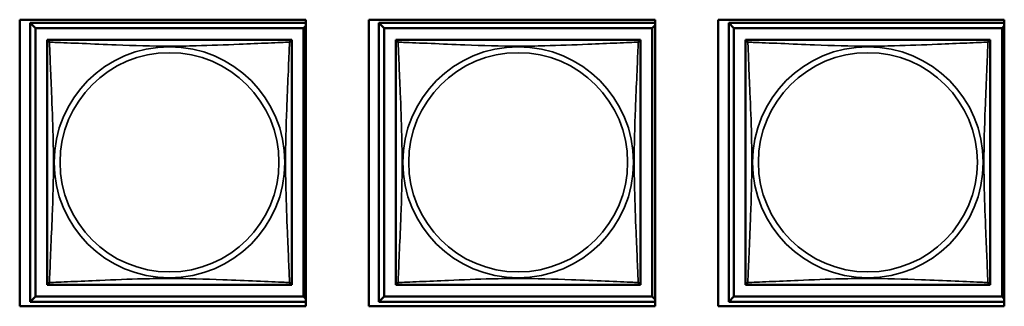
# Model space of a CAD drawing. Header units: inches. Extents: x 1.9 to 64.4, y 1.6 to 69.2.
# Tile 279 of 328: x 52.626 to 54.526, y 50.896 to 51.448. Entities that reach past the tile are written whole.
import ezdxf

# ---------------------------------------------------------------- set-up
doc = ezdxf.new("R2010")
doc.units = ezdxf.units.IN
doc.header["$MEASUREMENT"] = 0
doc.layers.add('Visible (ANSI)', color=7, linetype='Continuous', lineweight=50)
doc.layers.add('Visible Narrow (ANSI)', color=7, linetype='Continuous', lineweight=35)

msp = doc.modelspace()

# ---------------------------------------------------------------- linework, layer by layer
at = {"layer": 'Visible (ANSI)'}
for p, q in [((52.6257, 50.8959), (52.6257, 51.4483)), ((52.6257, 51.4483), (53.1781, 51.4483)), ((53.1781, 51.4483), (53.1781, 50.8959)), ((53.2997, 50.8959), (53.2997, 51.4483)), ((53.2997, 51.4483), (53.8521, 51.4483)), ((53.8521, 51.4483), (53.8521, 50.8959)), ((53.9737, 50.8959), (53.9737, 51.4483)), ((53.9737, 51.4483), (54.5261, 51.4483)), ((54.5261, 51.4483), (54.5261, 50.8959)), ((52.6461, 51.4421), (53.1781, 51.4421)), ((52.6559, 51.4323), (52.6461, 51.4421)), ((52.6461, 50.9047), (52.6461, 51.4421)), ((52.6559, 51.4323), (53.1737, 51.4323)), ((52.6559, 50.9145), (52.6559, 51.4323)), ((53.1781, 51.4367), (53.1737, 51.4323)), ((53.1737, 51.4323), (53.1737, 50.9145)), ((53.3191, 51.4421), (53.8521, 51.4421)), ((53.3289, 51.4323), (53.3191, 51.4421)), ((53.3191, 50.9047), (53.3191, 51.4421)), ((53.3289, 51.4323), (53.8467, 51.4323)), ((53.3289, 50.9145), (53.3289, 51.4323)), ((53.8521, 51.4377), (53.8467, 51.4323)), ((53.8467, 51.4323), (53.8467, 50.9145)), ((53.9941, 51.4421), (54.5261, 51.4421)), ((54.0039, 51.4323), (53.9941, 51.4421)), ((53.9941, 50.9047), (53.9941, 51.4421)), ((54.0039, 51.4323), (54.5217, 51.4323)), ((54.0039, 50.9145), (54.0039, 51.4323)), ((54.5261, 51.4367), (54.5217, 51.4323)), ((54.5217, 51.4323), (54.5217, 50.9145)), ((52.6786, 51.4038), (52.6786, 51.4096)), ((52.6786, 51.4096), (52.6844, 51.4096)), ((53.1452, 51.4096), (53.151, 51.4096)), ((53.151, 51.4096), (53.151, 51.4037)), ((53.3516, 51.4038), (53.3516, 51.4096)), ((53.3516, 51.4096), (53.3574, 51.4096)), ((53.8182, 51.4096), (53.824, 51.4096)), ((53.824, 51.4096), (53.824, 51.4037)), ((54.0266, 51.4038), (54.0266, 51.4096)), ((54.0266, 51.4096), (54.0324, 51.4096)), ((54.4932, 51.4096), (54.499, 51.4096)), ((54.499, 51.4096), (54.499, 51.4037)), ((52.6786, 50.9372), (52.6786, 50.943)), ((52.6845, 50.9372), (52.6786, 50.9372)), ((53.151, 50.9372), (53.1451, 50.9372)), ((53.151, 50.9431), (53.151, 50.9372)), ((53.3516, 50.9372), (53.3516, 50.943)), ((53.3575, 50.9372), (53.3516, 50.9372)), ((53.824, 50.9372), (53.8181, 50.9372)), ((53.824, 50.9431), (53.824, 50.9372)), ((54.0266, 50.9372), (54.0266, 50.943)), ((54.0325, 50.9372), (54.0266, 50.9372)), ((54.499, 50.9372), (54.4931, 50.9372)), ((54.499, 50.9431), (54.499, 50.9372)), ((52.6559, 50.9145), (52.6461, 50.9047)), ((53.1737, 50.9145), (52.6559, 50.9145)), ((53.1737, 50.9145), (53.1781, 50.9101)), ((53.3289, 50.9145), (53.3191, 50.9047)), ((53.8467, 50.9145), (53.3289, 50.9145)), ((53.8467, 50.9145), (53.8521, 50.9091)), ((54.0039, 50.9145), (53.9941, 50.9047)), ((54.5217, 50.9145), (54.0039, 50.9145)), ((54.5217, 50.9145), (54.5261, 50.9101)), ((53.1781, 50.8959), (52.6257, 50.8959)), ((53.1781, 50.9047), (52.6461, 50.9047)), ((53.8521, 50.8959), (53.2997, 50.8959)), ((53.8521, 50.9047), (53.3191, 50.9047)), ((54.5261, 50.8959), (53.9737, 50.8959)), ((54.5261, 50.9047), (53.9941, 50.9047))]:
    msp.add_line(p, q, dxfattribs=at)
for centre, start, end in [((52.6845, 51.4037), 90, 180), ((53.1451, 51.4037), 0, 90), ((53.3575, 51.4037), 90, 180), ((53.8181, 51.4037), 0, 90), ((54.0325, 51.4037), 90, 180), ((54.4931, 51.4037), 0, 90), ((52.6845, 50.9431), 180, 270), ((53.1451, 50.9431), 270, 360), ((53.3575, 50.9431), 180, 270), ((53.8181, 50.9431), 270, 360), ((54.0325, 50.9431), 180, 270), ((54.4931, 50.9431), 270, 360)]:
    msp.add_arc(centre, 0.00591, start, end, dxfattribs=at)
for points in [[(53.1451, 51.4096), (53.1445, 51.4096), (53.1418, 51.4096), (53.1374, 51.4096), (53.1293, 51.4096), (53.1154, 51.4096), (53.0992, 51.4096), (53.0831, 51.4096), (53.0649, 51.4096), (53.0463, 51.4096), (53.0199, 51.4096), (52.9926, 51.4096), (52.9656, 51.4096), (52.9486, 51.4096), (52.9317, 51.4096), (52.9148, 51.4096), (52.881, 51.4096), (52.8471, 51.4096), (52.8134, 51.4096), (52.7714, 51.4096), (52.7275, 51.4096), (52.7019, 51.4096), (52.6918, 51.4096), (52.6854, 51.4096), (52.6845, 51.4096)], [(53.8181, 51.4096), (53.8175, 51.4096), (53.8148, 51.4096), (53.8104, 51.4096), (53.8023, 51.4096), (53.7884, 51.4096), (53.7722, 51.4096), (53.7561, 51.4096), (53.7379, 51.4096), (53.7193, 51.4096), (53.6929, 51.4096), (53.6656, 51.4096), (53.6386, 51.4096), (53.6216, 51.4096), (53.6047, 51.4096), (53.5878, 51.4096), (53.554, 51.4096), (53.5201, 51.4096), (53.4864, 51.4096), (53.4444, 51.4096), (53.4005, 51.4096), (53.3749, 51.4096), (53.3648, 51.4096), (53.3584, 51.4096), (53.3575, 51.4096)], [(54.4931, 51.4096), (54.4925, 51.4096), (54.4898, 51.4096), (54.4854, 51.4096), (54.4773, 51.4096), (54.4634, 51.4096), (54.4472, 51.4096), (54.4311, 51.4096), (54.4129, 51.4096), (54.3943, 51.4096), (54.3679, 51.4096), (54.3406, 51.4096), (54.3136, 51.4096), (54.2966, 51.4096), (54.2797, 51.4096), (54.2628, 51.4096), (54.229, 51.4096), (54.1951, 51.4096), (54.1614, 51.4096), (54.1194, 51.4096), (54.0755, 51.4096), (54.0499, 51.4096), (54.0398, 51.4096), (54.0334, 51.4096), (54.0325, 51.4096)], [(52.6786, 51.4037), (52.6786, 51.4031), (52.6786, 51.4004), (52.6786, 51.396), (52.6786, 51.3879), (52.6786, 51.374), (52.6786, 51.3578), (52.6786, 51.3417), (52.6786, 51.3235), (52.6786, 51.3049), (52.6786, 51.2785), (52.6786, 51.2512), (52.6786, 51.2242), (52.6786, 51.2072), (52.6786, 51.1903), (52.6786, 51.1734), (52.6786, 51.1396), (52.6786, 51.1057), (52.6786, 51.072), (52.6786, 51.03), (52.6786, 50.9861), (52.6786, 50.9605), (52.6786, 50.9504), (52.6786, 50.944), (52.6786, 50.9431)], [(53.151, 50.9431), (53.151, 50.9437), (53.151, 50.9464), (53.151, 50.9508), (53.151, 50.9589), (53.151, 50.9728), (53.151, 50.989), (53.151, 51.0051), (53.151, 51.0233), (53.151, 51.0419), (53.151, 51.0683), (53.151, 51.0956), (53.151, 51.1226), (53.151, 51.1396), (53.151, 51.1565), (53.151, 51.1734), (53.151, 51.2072), (53.151, 51.2411), (53.151, 51.2748), (53.151, 51.3168), (53.151, 51.3607), (53.151, 51.3863), (53.151, 51.3964), (53.151, 51.4028), (53.151, 51.4037)], [(53.3516, 51.4037), (53.3516, 51.4031), (53.3516, 51.4004), (53.3516, 51.396), (53.3516, 51.3879), (53.3516, 51.374), (53.3516, 51.3578), (53.3516, 51.3417), (53.3516, 51.3235), (53.3516, 51.3049), (53.3516, 51.2785), (53.3516, 51.2512), (53.3516, 51.2242), (53.3516, 51.2072), (53.3516, 51.1903), (53.3516, 51.1734), (53.3516, 51.1396), (53.3516, 51.1057), (53.3516, 51.072), (53.3516, 51.03), (53.3516, 50.9861), (53.3516, 50.9605), (53.3516, 50.9504), (53.3516, 50.944), (53.3516, 50.9431)], [(53.824, 50.9431), (53.824, 50.9437), (53.824, 50.9464), (53.824, 50.9508), (53.824, 50.9589), (53.824, 50.9728), (53.824, 50.989), (53.824, 51.0051), (53.824, 51.0233), (53.824, 51.0419), (53.824, 51.0683), (53.824, 51.0956), (53.824, 51.1226), (53.824, 51.1396), (53.824, 51.1565), (53.824, 51.1734), (53.824, 51.2072), (53.824, 51.2411), (53.824, 51.2748), (53.824, 51.3168), (53.824, 51.3607), (53.824, 51.3863), (53.824, 51.3964), (53.824, 51.4028), (53.824, 51.4037)], [(54.0266, 51.4037), (54.0266, 51.4031), (54.0266, 51.4004), (54.0266, 51.396), (54.0266, 51.3879), (54.0266, 51.374), (54.0266, 51.3578), (54.0266, 51.3417), (54.0266, 51.3235), (54.0266, 51.3049), (54.0266, 51.2785), (54.0266, 51.2512), (54.0266, 51.2242), (54.0266, 51.2072), (54.0266, 51.1903), (54.0266, 51.1734), (54.0266, 51.1396), (54.0266, 51.1057), (54.0266, 51.072), (54.0266, 51.03), (54.0266, 50.9861), (54.0266, 50.9605), (54.0266, 50.9504), (54.0266, 50.944), (54.0266, 50.9431)], [(54.499, 50.9431), (54.499, 50.9437), (54.499, 50.9464), (54.499, 50.9508), (54.499, 50.9589), (54.499, 50.9728), (54.499, 50.989), (54.499, 51.0051), (54.499, 51.0233), (54.499, 51.0419), (54.499, 51.0683), (54.499, 51.0956), (54.499, 51.1226), (54.499, 51.1396), (54.499, 51.1565), (54.499, 51.1734), (54.499, 51.2072), (54.499, 51.2411), (54.499, 51.2748), (54.499, 51.3168), (54.499, 51.3607), (54.499, 51.3863), (54.499, 51.3964), (54.499, 51.4028), (54.499, 51.4037)], [(52.6845, 50.9372), (52.6851, 50.9372), (52.6878, 50.9372), (52.6922, 50.9372), (52.7003, 50.9372), (52.7142, 50.9372), (52.7304, 50.9372), (52.7465, 50.9372), (52.7647, 50.9372), (52.7833, 50.9372), (52.8097, 50.9372), (52.837, 50.9372), (52.864, 50.9372), (52.881, 50.9372), (52.8979, 50.9372), (52.9148, 50.9372), (52.9486, 50.9372), (52.9825, 50.9372), (53.0162, 50.9372), (53.0582, 50.9372), (53.1021, 50.9372), (53.1277, 50.9372), (53.1378, 50.9372), (53.1442, 50.9372), (53.1451, 50.9372)], [(53.3575, 50.9372), (53.3581, 50.9372), (53.3608, 50.9372), (53.3652, 50.9372), (53.3733, 50.9372), (53.3872, 50.9372), (53.4034, 50.9372), (53.4195, 50.9372), (53.4377, 50.9372), (53.4563, 50.9372), (53.4827, 50.9372), (53.51, 50.9372), (53.537, 50.9372), (53.554, 50.9372), (53.5709, 50.9372), (53.5878, 50.9372), (53.6216, 50.9372), (53.6555, 50.9372), (53.6892, 50.9372), (53.7312, 50.9372), (53.7751, 50.9372), (53.8007, 50.9372), (53.8108, 50.9372), (53.8172, 50.9372), (53.8181, 50.9372)], [(54.0325, 50.9372), (54.0331, 50.9372), (54.0358, 50.9372), (54.0402, 50.9372), (54.0483, 50.9372), (54.0622, 50.9372), (54.0784, 50.9372), (54.0945, 50.9372), (54.1127, 50.9372), (54.1313, 50.9372), (54.1577, 50.9372), (54.185, 50.9372), (54.212, 50.9372), (54.229, 50.9372), (54.2459, 50.9372), (54.2628, 50.9372), (54.2966, 50.9372), (54.3305, 50.9372), (54.3642, 50.9372), (54.4062, 50.9372), (54.4501, 50.9372), (54.4757, 50.9372), (54.4858, 50.9372), (54.4922, 50.9372), (54.4931, 50.9372)]]:
    msp.add_open_spline(points, degree=3, knots=[0.325731, 0.325731, 0.325731, 0.325731, 0.404774, 0.404774, 0.404774, 0.550532, 0.550532, 0.550532, 0.69629, 0.69629, 0.69629, 0.902598, 0.902598, 0.902598, 1.03154, 1.03154, 1.03154, 1.289425, 1.289425, 1.289425, 1.610774, 1.610774, 1.610774, 1.73735, 1.73735, 1.73735, 1.73735], dxfattribs=at)
at = {"layer": 'Visible Narrow (ANSI)'}
for centre, radius in [((52.9148, 51.1734), 0.2227), ((53.5878, 51.1734), 0.2227), ((54.2628, 51.1734), 0.2227), ((52.9148, 51.1734), 0.2113), ((53.5878, 51.1734), 0.2113), ((54.2628, 51.1734), 0.2113)]:
    msp.add_circle(centre, radius, dxfattribs=at)
for points, knots in [([(52.6831, 51.4051), (52.6829, 51.4058), (52.6828, 51.4065), (52.6827, 51.4076), (52.6828, 51.4081), (52.683, 51.4087), (52.6831, 51.4089), (52.6832, 51.4091), (52.6833, 51.4092), (52.6834, 51.4093), (52.6835, 51.4094), (52.6838, 51.4095), (52.684, 51.4096), (52.6843, 51.4096), (52.6844, 51.4096), (52.6845, 51.4096)], [-0.00026741, -0.00026741, -0.00026741, -0.00026741, 0.01456352, 0.01456352, 0.03151317, 0.03151317, 0.04210669, 0.04210669, 0.04740346, 0.04740346, 0.05587828, 0.05587828, 0.06943799, 0.06943799, 0.0844808, 0.0844808, 0.0844808, 0.0844808]), ([(53.1451, 51.4096), (53.1452, 51.4096), (53.1453, 51.4096), (53.1456, 51.4096), (53.1458, 51.4095), (53.1461, 51.4094), (53.1462, 51.4093), (53.1463, 51.4092), (53.1464, 51.4091), (53.1466, 51.4089), (53.1466, 51.4087), (53.1468, 51.4081), (53.1469, 51.4076), (53.1468, 51.4065), (53.1467, 51.4058), (53.1465, 51.4051)], [-0.0844808, -0.0844808, -0.0844808, -0.0844808, -0.06943799, -0.06943799, -0.05587828, -0.05587828, -0.04740346, -0.04740346, -0.04210669, -0.04210669, -0.03151317, -0.03151317, -0.01456352, -0.01456352, 0.00026741, 0.00026741, 0.00026741, 0.00026741]), ([(53.3561, 51.4051), (53.3559, 51.4058), (53.3558, 51.4065), (53.3557, 51.4076), (53.3558, 51.4081), (53.356, 51.4087), (53.3561, 51.4089), (53.3562, 51.4091), (53.3563, 51.4092), (53.3564, 51.4093), (53.3565, 51.4094), (53.3568, 51.4095), (53.357, 51.4096), (53.3573, 51.4096), (53.3574, 51.4096), (53.3575, 51.4096)], [-0.00026741, -0.00026741, -0.00026741, -0.00026741, 0.01456352, 0.01456352, 0.03151317, 0.03151317, 0.04210669, 0.04210669, 0.04740346, 0.04740346, 0.05587828, 0.05587828, 0.06943799, 0.06943799, 0.0844808, 0.0844808, 0.0844808, 0.0844808]), ([(53.8181, 51.4096), (53.8182, 51.4096), (53.8183, 51.4096), (53.8186, 51.4096), (53.8188, 51.4095), (53.8191, 51.4094), (53.8192, 51.4093), (53.8193, 51.4092), (53.8194, 51.4091), (53.8196, 51.4089), (53.8196, 51.4087), (53.8198, 51.4081), (53.8199, 51.4076), (53.8198, 51.4065), (53.8197, 51.4058), (53.8195, 51.4051)], [-0.0844808, -0.0844808, -0.0844808, -0.0844808, -0.06943799, -0.06943799, -0.05587828, -0.05587828, -0.04740346, -0.04740346, -0.04210669, -0.04210669, -0.03151317, -0.03151317, -0.01456352, -0.01456352, 0.00026741, 0.00026741, 0.00026741, 0.00026741]), ([(54.0311, 51.4051), (54.0309, 51.4058), (54.0308, 51.4065), (54.0307, 51.4076), (54.0308, 51.4081), (54.031, 51.4087), (54.0311, 51.4089), (54.0312, 51.4091), (54.0313, 51.4092), (54.0314, 51.4093), (54.0315, 51.4094), (54.0318, 51.4095), (54.032, 51.4096), (54.0323, 51.4096), (54.0324, 51.4096), (54.0325, 51.4096)], [-0.00026741, -0.00026741, -0.00026741, -0.00026741, 0.01456352, 0.01456352, 0.03151317, 0.03151317, 0.04210669, 0.04210669, 0.04740346, 0.04740346, 0.05587828, 0.05587828, 0.06943799, 0.06943799, 0.0844808, 0.0844808, 0.0844808, 0.0844808]), ([(54.4931, 51.4096), (54.4932, 51.4096), (54.4933, 51.4096), (54.4936, 51.4096), (54.4938, 51.4095), (54.4941, 51.4094), (54.4942, 51.4093), (54.4943, 51.4092), (54.4944, 51.4091), (54.4946, 51.4089), (54.4946, 51.4087), (54.4948, 51.4081), (54.4949, 51.4076), (54.4948, 51.4065), (54.4947, 51.4058), (54.4945, 51.4051)], [-0.0844808, -0.0844808, -0.0844808, -0.0844808, -0.06943799, -0.06943799, -0.05587828, -0.05587828, -0.04740346, -0.04740346, -0.04210669, -0.04210669, -0.03151317, -0.03151317, -0.01456352, -0.01456352, 0.00026741, 0.00026741, 0.00026741, 0.00026741]), ([(52.6786, 51.4037), (52.6786, 51.4038), (52.6786, 51.4039), (52.6786, 51.4042), (52.6787, 51.4044), (52.6788, 51.4047), (52.6789, 51.4048), (52.679, 51.4049), (52.6791, 51.405), (52.6793, 51.4051), (52.6795, 51.4052), (52.6801, 51.4054), (52.6806, 51.4055), (52.6817, 51.4054), (52.6824, 51.4053), (52.6831, 51.4051)], [-0.0844808, -0.0844808, -0.0844808, -0.0844808, -0.06943799, -0.06943799, -0.05587828, -0.05587828, -0.04740346, -0.04740346, -0.04210669, -0.04210669, -0.03151317, -0.03151317, -0.01456352, -0.01456352, 0.00026741, 0.00026741, 0.00026741, 0.00026741]), ([(52.6831, 50.9417), (52.6832, 50.9446), (52.6834, 50.948), (52.6835, 50.952), (52.6846, 50.9797), (52.6867, 51.0267), (52.6884, 51.0702), (52.6898, 51.1051), (52.6908, 51.1393), (52.6908, 51.1734), (52.6908, 51.1904), (52.6906, 51.2075), (52.6902, 51.2247), (52.6895, 51.2521), (52.6883, 51.2803), (52.6872, 51.308), (52.6863, 51.3275), (52.6855, 51.3468), (52.6848, 51.3641), (52.6841, 51.3813), (52.6835, 51.3963), (52.6831, 51.4051)], [-1.657319, -1.657319, -1.657319, -1.657319, -1.610774, -1.610774, -1.610774, -1.289425, -1.289425, -1.289425, -1.03154, -1.03154, -1.03154, -0.902598, -0.902598, -0.902598, -0.69629, -0.69629, -0.69629, -0.550532, -0.550532, -0.550532, -0.405761, -0.405761, -0.405761, -0.405761]), ([(52.6831, 51.4051), (52.686, 51.405), (52.6894, 51.4048), (52.6934, 51.4047), (52.7211, 51.4036), (52.7681, 51.4015), (52.8116, 51.3998), (52.8465, 51.3984), (52.8807, 51.3974), (52.9148, 51.3974), (52.9318, 51.3974), (52.9489, 51.3976), (52.9661, 51.398), (52.9936, 51.3987), (53.0217, 51.3999), (53.0494, 51.401), (53.0689, 51.4019), (53.0883, 51.4027), (53.1055, 51.4034), (53.1227, 51.4041), (53.1377, 51.4047), (53.1465, 51.4051)], [-1.657319, -1.657319, -1.657319, -1.657319, -1.610774, -1.610774, -1.610774, -1.289425, -1.289425, -1.289425, -1.03154, -1.03154, -1.03154, -0.902598, -0.902598, -0.902598, -0.69629, -0.69629, -0.69629, -0.550532, -0.550532, -0.550532, -0.405761, -0.405761, -0.405761, -0.405761]), ([(53.1465, 51.4051), (53.1464, 51.4022), (53.1462, 51.3988), (53.1461, 51.3948), (53.145, 51.3671), (53.1429, 51.3201), (53.1412, 51.2766), (53.1398, 51.2417), (53.1388, 51.2075), (53.1388, 51.1734), (53.1388, 51.1564), (53.139, 51.1393), (53.1395, 51.1221), (53.1401, 51.0946), (53.1413, 51.0665), (53.1424, 51.0388), (53.1433, 51.0193), (53.1441, 50.9999), (53.1448, 50.9827), (53.1456, 50.9655), (53.1461, 50.9505), (53.1465, 50.9417)], [-1.657319, -1.657319, -1.657319, -1.657319, -1.610774, -1.610774, -1.610774, -1.289425, -1.289425, -1.289425, -1.03154, -1.03154, -1.03154, -0.902598, -0.902598, -0.902598, -0.69629, -0.69629, -0.69629, -0.550532, -0.550532, -0.550532, -0.405761, -0.405761, -0.405761, -0.405761]), ([(53.1465, 51.4051), (53.1472, 51.4053), (53.1479, 51.4054), (53.149, 51.4055), (53.1495, 51.4054), (53.1501, 51.4052), (53.1503, 51.4051), (53.1505, 51.405), (53.1506, 51.4049), (53.1507, 51.4048), (53.1508, 51.4047), (53.1509, 51.4044), (53.151, 51.4042), (53.151, 51.4039), (53.151, 51.4038), (53.151, 51.4037)], [-0.00026741, -0.00026741, -0.00026741, -0.00026741, 0.01456352, 0.01456352, 0.03151317, 0.03151317, 0.04210669, 0.04210669, 0.04740346, 0.04740346, 0.05587828, 0.05587828, 0.06943799, 0.06943799, 0.0844808, 0.0844808, 0.0844808, 0.0844808]), ([(53.3516, 51.4037), (53.3516, 51.4038), (53.3516, 51.4039), (53.3516, 51.4042), (53.3517, 51.4044), (53.3518, 51.4047), (53.3519, 51.4048), (53.352, 51.4049), (53.3521, 51.405), (53.3523, 51.4051), (53.3525, 51.4052), (53.3531, 51.4054), (53.3536, 51.4055), (53.3547, 51.4054), (53.3554, 51.4053), (53.3561, 51.4051)], [-0.0844808, -0.0844808, -0.0844808, -0.0844808, -0.06943799, -0.06943799, -0.05587828, -0.05587828, -0.04740346, -0.04740346, -0.04210669, -0.04210669, -0.03151317, -0.03151317, -0.01456352, -0.01456352, 0.00026741, 0.00026741, 0.00026741, 0.00026741]), ([(53.3561, 50.9417), (53.3562, 50.9446), (53.3564, 50.948), (53.3565, 50.952), (53.3576, 50.9797), (53.3597, 51.0267), (53.3614, 51.0702), (53.3628, 51.1051), (53.3638, 51.1393), (53.3638, 51.1734), (53.3638, 51.1904), (53.3636, 51.2075), (53.3632, 51.2247), (53.3625, 51.2521), (53.3613, 51.2803), (53.3602, 51.308), (53.3593, 51.3275), (53.3585, 51.3468), (53.3578, 51.3641), (53.3571, 51.3813), (53.3565, 51.3963), (53.3561, 51.4051)], [-1.657319, -1.657319, -1.657319, -1.657319, -1.610774, -1.610774, -1.610774, -1.289425, -1.289425, -1.289425, -1.03154, -1.03154, -1.03154, -0.902598, -0.902598, -0.902598, -0.69629, -0.69629, -0.69629, -0.550532, -0.550532, -0.550532, -0.405761, -0.405761, -0.405761, -0.405761]), ([(53.3561, 51.4051), (53.359, 51.405), (53.3624, 51.4048), (53.3664, 51.4047), (53.3941, 51.4036), (53.4411, 51.4015), (53.4846, 51.3998), (53.5195, 51.3984), (53.5537, 51.3974), (53.5878, 51.3974), (53.6048, 51.3974), (53.6219, 51.3976), (53.6391, 51.398), (53.6666, 51.3987), (53.6947, 51.3999), (53.7224, 51.401), (53.7419, 51.4019), (53.7613, 51.4027), (53.7785, 51.4034), (53.7957, 51.4041), (53.8107, 51.4047), (53.8195, 51.4051)], [-1.657319, -1.657319, -1.657319, -1.657319, -1.610774, -1.610774, -1.610774, -1.289425, -1.289425, -1.289425, -1.03154, -1.03154, -1.03154, -0.902598, -0.902598, -0.902598, -0.69629, -0.69629, -0.69629, -0.550532, -0.550532, -0.550532, -0.405761, -0.405761, -0.405761, -0.405761]), ([(53.8195, 51.4051), (53.8194, 51.4022), (53.8192, 51.3988), (53.8191, 51.3948), (53.818, 51.3671), (53.8159, 51.3201), (53.8142, 51.2766), (53.8128, 51.2417), (53.8118, 51.2075), (53.8118, 51.1734), (53.8118, 51.1564), (53.812, 51.1393), (53.8125, 51.1221), (53.8131, 51.0946), (53.8143, 51.0665), (53.8154, 51.0388), (53.8163, 51.0193), (53.8171, 50.9999), (53.8178, 50.9827), (53.8186, 50.9655), (53.8191, 50.9505), (53.8195, 50.9417)], [-1.657319, -1.657319, -1.657319, -1.657319, -1.610774, -1.610774, -1.610774, -1.289425, -1.289425, -1.289425, -1.03154, -1.03154, -1.03154, -0.902598, -0.902598, -0.902598, -0.69629, -0.69629, -0.69629, -0.550532, -0.550532, -0.550532, -0.405761, -0.405761, -0.405761, -0.405761]), ([(53.8195, 51.4051), (53.8202, 51.4053), (53.8209, 51.4054), (53.822, 51.4055), (53.8225, 51.4054), (53.8231, 51.4052), (53.8233, 51.4051), (53.8235, 51.405), (53.8236, 51.4049), (53.8237, 51.4048), (53.8238, 51.4047), (53.8239, 51.4044), (53.824, 51.4042), (53.824, 51.4039), (53.824, 51.4038), (53.824, 51.4037)], [-0.00026741, -0.00026741, -0.00026741, -0.00026741, 0.01456352, 0.01456352, 0.03151317, 0.03151317, 0.04210669, 0.04210669, 0.04740346, 0.04740346, 0.05587828, 0.05587828, 0.06943799, 0.06943799, 0.0844808, 0.0844808, 0.0844808, 0.0844808]), ([(54.0266, 51.4037), (54.0266, 51.4038), (54.0266, 51.4039), (54.0266, 51.4042), (54.0267, 51.4044), (54.0268, 51.4047), (54.0269, 51.4048), (54.027, 51.4049), (54.0271, 51.405), (54.0273, 51.4051), (54.0275, 51.4052), (54.0281, 51.4054), (54.0286, 51.4055), (54.0297, 51.4054), (54.0304, 51.4053), (54.0311, 51.4051)], [-0.0844808, -0.0844808, -0.0844808, -0.0844808, -0.06943799, -0.06943799, -0.05587828, -0.05587828, -0.04740346, -0.04740346, -0.04210669, -0.04210669, -0.03151317, -0.03151317, -0.01456352, -0.01456352, 0.00026741, 0.00026741, 0.00026741, 0.00026741]), ([(54.0311, 50.9417), (54.0312, 50.9446), (54.0314, 50.948), (54.0315, 50.952), (54.0326, 50.9797), (54.0347, 51.0267), (54.0364, 51.0702), (54.0378, 51.1051), (54.0388, 51.1393), (54.0388, 51.1734), (54.0388, 51.1904), (54.0386, 51.2075), (54.0382, 51.2247), (54.0375, 51.2521), (54.0363, 51.2803), (54.0352, 51.308), (54.0343, 51.3275), (54.0335, 51.3468), (54.0328, 51.3641), (54.0321, 51.3813), (54.0315, 51.3963), (54.0311, 51.4051)], [-1.657319, -1.657319, -1.657319, -1.657319, -1.610774, -1.610774, -1.610774, -1.289425, -1.289425, -1.289425, -1.03154, -1.03154, -1.03154, -0.902598, -0.902598, -0.902598, -0.69629, -0.69629, -0.69629, -0.550532, -0.550532, -0.550532, -0.405761, -0.405761, -0.405761, -0.405761]), ([(54.0311, 51.4051), (54.034, 51.405), (54.0374, 51.4048), (54.0414, 51.4047), (54.0691, 51.4036), (54.1161, 51.4015), (54.1596, 51.3998), (54.1945, 51.3984), (54.2287, 51.3974), (54.2628, 51.3974), (54.2798, 51.3974), (54.2969, 51.3976), (54.3141, 51.398), (54.3416, 51.3987), (54.3697, 51.3999), (54.3974, 51.401), (54.4169, 51.4019), (54.4363, 51.4027), (54.4535, 51.4034), (54.4707, 51.4041), (54.4857, 51.4047), (54.4945, 51.4051)], [-1.657319, -1.657319, -1.657319, -1.657319, -1.610774, -1.610774, -1.610774, -1.289425, -1.289425, -1.289425, -1.03154, -1.03154, -1.03154, -0.902598, -0.902598, -0.902598, -0.69629, -0.69629, -0.69629, -0.550532, -0.550532, -0.550532, -0.405761, -0.405761, -0.405761, -0.405761]), ([(54.4945, 51.4051), (54.4944, 51.4022), (54.4942, 51.3988), (54.4941, 51.3948), (54.493, 51.3671), (54.4909, 51.3201), (54.4892, 51.2766), (54.4878, 51.2417), (54.4868, 51.2075), (54.4868, 51.1734), (54.4868, 51.1564), (54.487, 51.1393), (54.4875, 51.1221), (54.4881, 51.0946), (54.4893, 51.0665), (54.4904, 51.0388), (54.4913, 51.0193), (54.4921, 50.9999), (54.4928, 50.9827), (54.4936, 50.9655), (54.4941, 50.9505), (54.4945, 50.9417)], [-1.657319, -1.657319, -1.657319, -1.657319, -1.610774, -1.610774, -1.610774, -1.289425, -1.289425, -1.289425, -1.03154, -1.03154, -1.03154, -0.902598, -0.902598, -0.902598, -0.69629, -0.69629, -0.69629, -0.550532, -0.550532, -0.550532, -0.405761, -0.405761, -0.405761, -0.405761]), ([(54.4945, 51.4051), (54.4952, 51.4053), (54.4959, 51.4054), (54.497, 51.4055), (54.4975, 51.4054), (54.4981, 51.4052), (54.4983, 51.4051), (54.4985, 51.405), (54.4986, 51.4049), (54.4987, 51.4048), (54.4988, 51.4047), (54.4989, 51.4044), (54.499, 51.4042), (54.499, 51.4039), (54.499, 51.4038), (54.499, 51.4037)], [-0.00026741, -0.00026741, -0.00026741, -0.00026741, 0.01456352, 0.01456352, 0.03151317, 0.03151317, 0.04210669, 0.04210669, 0.04740346, 0.04740346, 0.05587828, 0.05587828, 0.06943799, 0.06943799, 0.0844808, 0.0844808, 0.0844808, 0.0844808]), ([(52.6831, 50.9417), (52.6824, 50.9415), (52.6817, 50.9414), (52.6806, 50.9413), (52.6801, 50.9414), (52.6795, 50.9416), (52.6793, 50.9417), (52.6791, 50.9418), (52.679, 50.9419), (52.6789, 50.942), (52.6788, 50.9421), (52.6787, 50.9424), (52.6786, 50.9426), (52.6786, 50.9429), (52.6786, 50.943), (52.6786, 50.9431)], [-0.00026741, -0.00026741, -0.00026741, -0.00026741, 0.01456352, 0.01456352, 0.03151317, 0.03151317, 0.04210669, 0.04210669, 0.04740346, 0.04740346, 0.05587828, 0.05587828, 0.06943799, 0.06943799, 0.0844808, 0.0844808, 0.0844808, 0.0844808]), ([(52.6845, 50.9372), (52.6844, 50.9372), (52.6843, 50.9372), (52.684, 50.9372), (52.6838, 50.9373), (52.6835, 50.9374), (52.6834, 50.9375), (52.6833, 50.9376), (52.6832, 50.9377), (52.6831, 50.9379), (52.683, 50.9381), (52.6828, 50.9387), (52.6827, 50.9392), (52.6828, 50.9403), (52.6829, 50.941), (52.6831, 50.9417)], [-0.0844808, -0.0844808, -0.0844808, -0.0844808, -0.06943799, -0.06943799, -0.05587828, -0.05587828, -0.04740346, -0.04740346, -0.04210669, -0.04210669, -0.03151317, -0.03151317, -0.01456352, -0.01456352, 0.00026741, 0.00026741, 0.00026741, 0.00026741]), ([(53.1465, 50.9417), (53.1436, 50.9418), (53.1402, 50.942), (53.1362, 50.9421), (53.1085, 50.9432), (53.0615, 50.9453), (53.018, 50.947), (52.9831, 50.9484), (52.9489, 50.9494), (52.9148, 50.9494), (52.8978, 50.9494), (52.8807, 50.9492), (52.8635, 50.9488), (52.8361, 50.9481), (52.8079, 50.9469), (52.7803, 50.9458), (52.7607, 50.9449), (52.7414, 50.9441), (52.7241, 50.9434), (52.7069, 50.9426), (52.6919, 50.9421), (52.6831, 50.9417)], [-1.657319, -1.657319, -1.657319, -1.657319, -1.610774, -1.610774, -1.610774, -1.289425, -1.289425, -1.289425, -1.03154, -1.03154, -1.03154, -0.902598, -0.902598, -0.902598, -0.69629, -0.69629, -0.69629, -0.550532, -0.550532, -0.550532, -0.405761, -0.405761, -0.405761, -0.405761]), ([(53.1465, 50.9417), (53.1467, 50.941), (53.1468, 50.9403), (53.1469, 50.9392), (53.1468, 50.9387), (53.1466, 50.9381), (53.1466, 50.9379), (53.1464, 50.9377), (53.1463, 50.9376), (53.1462, 50.9375), (53.1461, 50.9374), (53.1458, 50.9373), (53.1456, 50.9372), (53.1453, 50.9372), (53.1452, 50.9372), (53.1451, 50.9372)], [-0.00026741, -0.00026741, -0.00026741, -0.00026741, 0.01456352, 0.01456352, 0.03151317, 0.03151317, 0.04210669, 0.04210669, 0.04740346, 0.04740346, 0.05587828, 0.05587828, 0.06943799, 0.06943799, 0.0844808, 0.0844808, 0.0844808, 0.0844808]), ([(53.151, 50.9431), (53.151, 50.943), (53.151, 50.9429), (53.151, 50.9426), (53.1509, 50.9424), (53.1508, 50.9421), (53.1507, 50.942), (53.1506, 50.9419), (53.1505, 50.9418), (53.1503, 50.9417), (53.1501, 50.9416), (53.1495, 50.9414), (53.149, 50.9413), (53.1479, 50.9414), (53.1472, 50.9415), (53.1465, 50.9417)], [-0.0844808, -0.0844808, -0.0844808, -0.0844808, -0.06943799, -0.06943799, -0.05587828, -0.05587828, -0.04740346, -0.04740346, -0.04210669, -0.04210669, -0.03151317, -0.03151317, -0.01456352, -0.01456352, 0.00026741, 0.00026741, 0.00026741, 0.00026741]), ([(53.3561, 50.9417), (53.3554, 50.9415), (53.3547, 50.9414), (53.3536, 50.9413), (53.3531, 50.9414), (53.3525, 50.9416), (53.3523, 50.9417), (53.3521, 50.9418), (53.352, 50.9419), (53.3519, 50.942), (53.3518, 50.9421), (53.3517, 50.9424), (53.3516, 50.9426), (53.3516, 50.9429), (53.3516, 50.943), (53.3516, 50.9431)], [-0.00026741, -0.00026741, -0.00026741, -0.00026741, 0.01456352, 0.01456352, 0.03151317, 0.03151317, 0.04210669, 0.04210669, 0.04740346, 0.04740346, 0.05587828, 0.05587828, 0.06943799, 0.06943799, 0.0844808, 0.0844808, 0.0844808, 0.0844808]), ([(53.3575, 50.9372), (53.3574, 50.9372), (53.3573, 50.9372), (53.357, 50.9372), (53.3568, 50.9373), (53.3565, 50.9374), (53.3564, 50.9375), (53.3563, 50.9376), (53.3562, 50.9377), (53.3561, 50.9379), (53.356, 50.9381), (53.3558, 50.9387), (53.3557, 50.9392), (53.3558, 50.9403), (53.3559, 50.941), (53.3561, 50.9417)], [-0.0844808, -0.0844808, -0.0844808, -0.0844808, -0.06943799, -0.06943799, -0.05587828, -0.05587828, -0.04740346, -0.04740346, -0.04210669, -0.04210669, -0.03151317, -0.03151317, -0.01456352, -0.01456352, 0.00026741, 0.00026741, 0.00026741, 0.00026741]), ([(53.8195, 50.9417), (53.8166, 50.9418), (53.8132, 50.942), (53.8092, 50.9421), (53.7815, 50.9432), (53.7345, 50.9453), (53.691, 50.947), (53.6561, 50.9484), (53.6219, 50.9494), (53.5878, 50.9494), (53.5708, 50.9494), (53.5537, 50.9492), (53.5365, 50.9488), (53.5091, 50.9481), (53.4809, 50.9469), (53.4533, 50.9458), (53.4337, 50.9449), (53.4144, 50.9441), (53.3971, 50.9434), (53.3799, 50.9426), (53.3649, 50.9421), (53.3561, 50.9417)], [-1.657319, -1.657319, -1.657319, -1.657319, -1.610774, -1.610774, -1.610774, -1.289425, -1.289425, -1.289425, -1.03154, -1.03154, -1.03154, -0.902598, -0.902598, -0.902598, -0.69629, -0.69629, -0.69629, -0.550532, -0.550532, -0.550532, -0.405761, -0.405761, -0.405761, -0.405761]), ([(53.8195, 50.9417), (53.8197, 50.941), (53.8198, 50.9403), (53.8199, 50.9392), (53.8198, 50.9387), (53.8196, 50.9381), (53.8196, 50.9379), (53.8194, 50.9377), (53.8193, 50.9376), (53.8192, 50.9375), (53.8191, 50.9374), (53.8188, 50.9373), (53.8186, 50.9372), (53.8183, 50.9372), (53.8182, 50.9372), (53.8181, 50.9372)], [-0.00026741, -0.00026741, -0.00026741, -0.00026741, 0.01456352, 0.01456352, 0.03151317, 0.03151317, 0.04210669, 0.04210669, 0.04740346, 0.04740346, 0.05587828, 0.05587828, 0.06943799, 0.06943799, 0.0844808, 0.0844808, 0.0844808, 0.0844808]), ([(53.824, 50.9431), (53.824, 50.943), (53.824, 50.9429), (53.824, 50.9426), (53.8239, 50.9424), (53.8238, 50.9421), (53.8237, 50.942), (53.8236, 50.9419), (53.8235, 50.9418), (53.8233, 50.9417), (53.8231, 50.9416), (53.8225, 50.9414), (53.822, 50.9413), (53.8209, 50.9414), (53.8202, 50.9415), (53.8195, 50.9417)], [-0.0844808, -0.0844808, -0.0844808, -0.0844808, -0.06943799, -0.06943799, -0.05587828, -0.05587828, -0.04740346, -0.04740346, -0.04210669, -0.04210669, -0.03151317, -0.03151317, -0.01456352, -0.01456352, 0.00026741, 0.00026741, 0.00026741, 0.00026741]), ([(54.0311, 50.9417), (54.0304, 50.9415), (54.0297, 50.9414), (54.0286, 50.9413), (54.0281, 50.9414), (54.0275, 50.9416), (54.0273, 50.9417), (54.0271, 50.9418), (54.027, 50.9419), (54.0269, 50.942), (54.0268, 50.9421), (54.0267, 50.9424), (54.0266, 50.9426), (54.0266, 50.9429), (54.0266, 50.943), (54.0266, 50.9431)], [-0.00026741, -0.00026741, -0.00026741, -0.00026741, 0.01456352, 0.01456352, 0.03151317, 0.03151317, 0.04210669, 0.04210669, 0.04740346, 0.04740346, 0.05587828, 0.05587828, 0.06943799, 0.06943799, 0.0844808, 0.0844808, 0.0844808, 0.0844808]), ([(54.0325, 50.9372), (54.0324, 50.9372), (54.0323, 50.9372), (54.032, 50.9372), (54.0318, 50.9373), (54.0315, 50.9374), (54.0314, 50.9375), (54.0313, 50.9376), (54.0312, 50.9377), (54.0311, 50.9379), (54.031, 50.9381), (54.0308, 50.9387), (54.0307, 50.9392), (54.0308, 50.9403), (54.0309, 50.941), (54.0311, 50.9417)], [-0.0844808, -0.0844808, -0.0844808, -0.0844808, -0.06943799, -0.06943799, -0.05587828, -0.05587828, -0.04740346, -0.04740346, -0.04210669, -0.04210669, -0.03151317, -0.03151317, -0.01456352, -0.01456352, 0.00026741, 0.00026741, 0.00026741, 0.00026741]), ([(54.4945, 50.9417), (54.4916, 50.9418), (54.4882, 50.942), (54.4842, 50.9421), (54.4565, 50.9432), (54.4095, 50.9453), (54.366, 50.947), (54.3311, 50.9484), (54.2969, 50.9494), (54.2628, 50.9494), (54.2458, 50.9494), (54.2287, 50.9492), (54.2115, 50.9488), (54.1841, 50.9481), (54.1559, 50.9469), (54.1283, 50.9458), (54.1087, 50.9449), (54.0894, 50.9441), (54.0721, 50.9434), (54.0549, 50.9426), (54.0399, 50.9421), (54.0311, 50.9417)], [-1.657319, -1.657319, -1.657319, -1.657319, -1.610774, -1.610774, -1.610774, -1.289425, -1.289425, -1.289425, -1.03154, -1.03154, -1.03154, -0.902598, -0.902598, -0.902598, -0.69629, -0.69629, -0.69629, -0.550532, -0.550532, -0.550532, -0.405761, -0.405761, -0.405761, -0.405761]), ([(54.4945, 50.9417), (54.4947, 50.941), (54.4948, 50.9403), (54.4949, 50.9392), (54.4948, 50.9387), (54.4946, 50.9381), (54.4946, 50.9379), (54.4944, 50.9377), (54.4943, 50.9376), (54.4942, 50.9375), (54.4941, 50.9374), (54.4938, 50.9373), (54.4936, 50.9372), (54.4933, 50.9372), (54.4932, 50.9372), (54.4931, 50.9372)], [-0.00026741, -0.00026741, -0.00026741, -0.00026741, 0.01456352, 0.01456352, 0.03151317, 0.03151317, 0.04210669, 0.04210669, 0.04740346, 0.04740346, 0.05587828, 0.05587828, 0.06943799, 0.06943799, 0.0844808, 0.0844808, 0.0844808, 0.0844808]), ([(54.499, 50.9431), (54.499, 50.943), (54.499, 50.9429), (54.499, 50.9426), (54.4989, 50.9424), (54.4988, 50.9421), (54.4987, 50.942), (54.4986, 50.9419), (54.4985, 50.9418), (54.4983, 50.9417), (54.4981, 50.9416), (54.4975, 50.9414), (54.497, 50.9413), (54.4959, 50.9414), (54.4952, 50.9415), (54.4945, 50.9417)], [-0.0844808, -0.0844808, -0.0844808, -0.0844808, -0.06943799, -0.06943799, -0.05587828, -0.05587828, -0.04740346, -0.04740346, -0.04210669, -0.04210669, -0.03151317, -0.03151317, -0.01456352, -0.01456352, 0.00026741, 0.00026741, 0.00026741, 0.00026741])]:
    msp.add_open_spline(points, degree=3, knots=knots, dxfattribs=at)

doc.saveas('drawing.dxf')
